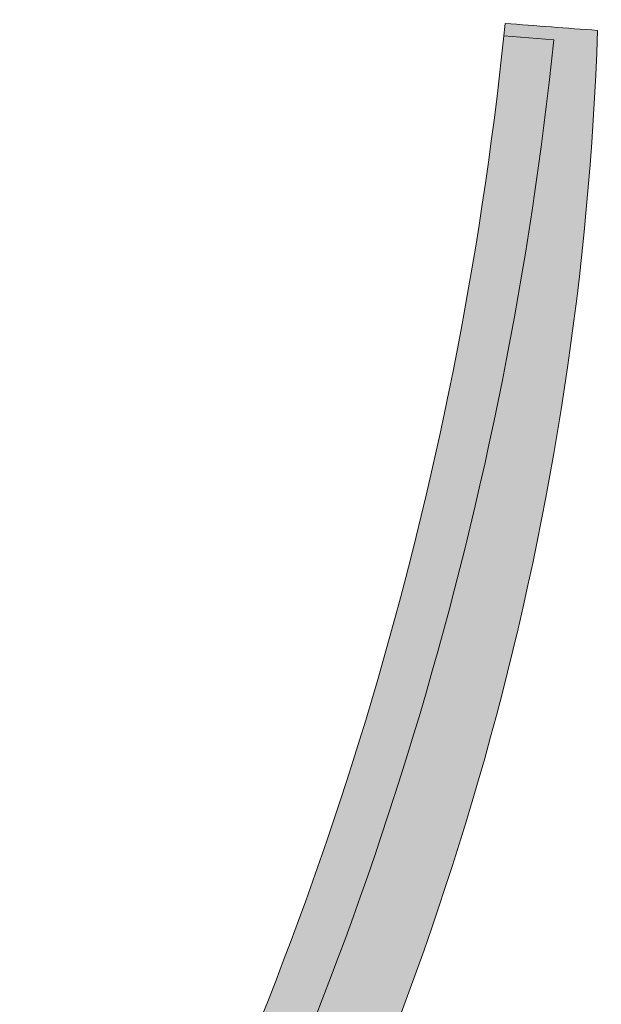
# Model space of a CAD drawing. Header units: metres. Extents: x 0 to 168310, y 0 to 462960.
# Tile 563 of 594: x 167888 to 167911, y 462618 to 462657. Entities that reach past the tile are written whole.
import ezdxf

# ---------------------------------------------------------------- set-up
doc = ezdxf.new("R2010")
doc.units = ezdxf.units.M
doc.header["$LTSCALE"] = 0.2
for name, color, linetype, lineweight in [('B_WE_GR_GRAS_BRM_RVA kruidenmengsel 2_B102-A', 141, 'Continuous', 18), ('B_WE_GR_GRAS_BRM_RVA kruidenmengsel 2_B102-G', 141, 'Continuous', 18), ('B_WE_GR_GRAS_BRM_RVA vochtminnend mengsel_B115-A', 51, 'Continuous', 18), ('B_WE_GR_GRAS_BRM_RVA vochtminnend mengsel_B115-G', 51, 'Continuous', 18)]:
    doc.layers.add(name, color=color, linetype=linetype, lineweight=lineweight)

msp = doc.modelspace()

# ---------------------------------------------------------------- hatches: boundary and pattern name
at = {"layer": 'B_WE_GR_GRAS_BRM_RVA kruidenmengsel 2_B102-A', "transparency": 33554687}
h = msp.add_hatch(color=256, dxfattribs=at)
h.dxf.hatch_style = 1
edge = h.paths.add_edge_path()
edge.add_arc((167946.0157391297, 463149.5269515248), 493.7208592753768, 265.4674059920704, 265.8969201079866, ccw=False)
edge.add_arc((167761.4366394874, 462672.0242886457), 146.299992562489, 354.04787432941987, 354.24346950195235, ccw=False)
edge.add_line((167906.9479124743, 462656.8533540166), (167908.9426031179, 462656.6985429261))
edge.add_arc((167761.4366320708, 462672.0242894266), 148.3000000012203, 332.8618827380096, 354.0682998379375, ccw=False)
edge.add_arc((167861.3849812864, 462620.2746530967), 35.75307359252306, 295.47655325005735, 333.6028404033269, ccw=False)
edge.add_arc((167895.9887069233, 462575.1652809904), 23.11443575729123, 146.2762740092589, 158.5026378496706)
edge.add_arc((167859.673186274, 462621.8678398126), 40.99999999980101, 291.1736909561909, 331.699782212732)
edge.add_arc((167787.8634475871, 462661.2455182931), 122.8969419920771, 331.4076106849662, 358.0536704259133)
at = {"layer": 'B_WE_GR_GRAS_BRM_RVA vochtminnend mengsel_B115-A', "transparency": 33554687}
h = msp.add_hatch(color=256, dxfattribs=at)
h.dxf.hatch_style = 1
edge = h.paths.add_edge_path()
edge.add_line((167908.9426031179, 462656.6985429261), (167906.9479124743, 462656.8533540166))
edge.add_arc((167761.436632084, 462672.0242893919), 146.300000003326, 332.8618813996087, 354.04787433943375, ccw=False)
edge.add_arc((167859.3266814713, 462621.8492135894), 36.29999999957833, 306.1689680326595, 332.86187986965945, ccw=False)
edge.add_arc((167895.9887069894, 462575.16528015), 23.11443575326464, 131.2450601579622, 146.2762697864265)
edge.add_arc((167861.3849818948, 462620.2746534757), 35.75307359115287, 295.4765539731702, 333.602883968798)
edge.add_arc((167761.4366320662, 462672.0242893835), 148.3000000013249, 332.861893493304, 354.0682998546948)

# ---------------------------------------------------------------- linework, layer by layer
at = {"layer": 'B_WE_GR_GRAS_BRM_RVA kruidenmengsel 2_B102-G', "flags": 128}
msp.add_lwpolyline([(167910.6894878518, 462657.0715293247, -0.001874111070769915), (167906.9988547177, 462657.3501848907, -0.0008534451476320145), (167906.9479124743, 462656.8533540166), (167908.9426031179, 462656.6985429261, -0.0927954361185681), (167893.4102178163, 462604.3791664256, -0.1679091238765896), (167876.7638692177, 462587.998158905, 0.05339824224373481), (167874.4822398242, 462583.6357599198, 0.1786948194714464), (167895.772683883, 462602.4300860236, 0.1167920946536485)], format="xyb", close=True, dxfattribs=at)
at = {"layer": 'B_WE_GR_GRAS_BRM_RVA vochtminnend mengsel_B115-G', "flags": 128}
msp.add_lwpolyline([(167908.9426031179, 462656.6985429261), (167906.9479124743, 462656.8533540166, -0.09270555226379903), (167891.6303971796, 462605.2914374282, -0.1169993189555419), (167880.7497988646, 462592.5449469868, 0.0656802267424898), (167876.7638702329, 462587.9981594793, 0.1679093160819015), (167893.4102305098, 462604.3791911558, 0.09279538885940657)], format="xyb", close=True, dxfattribs=at)

doc.saveas('drawing.dxf')
